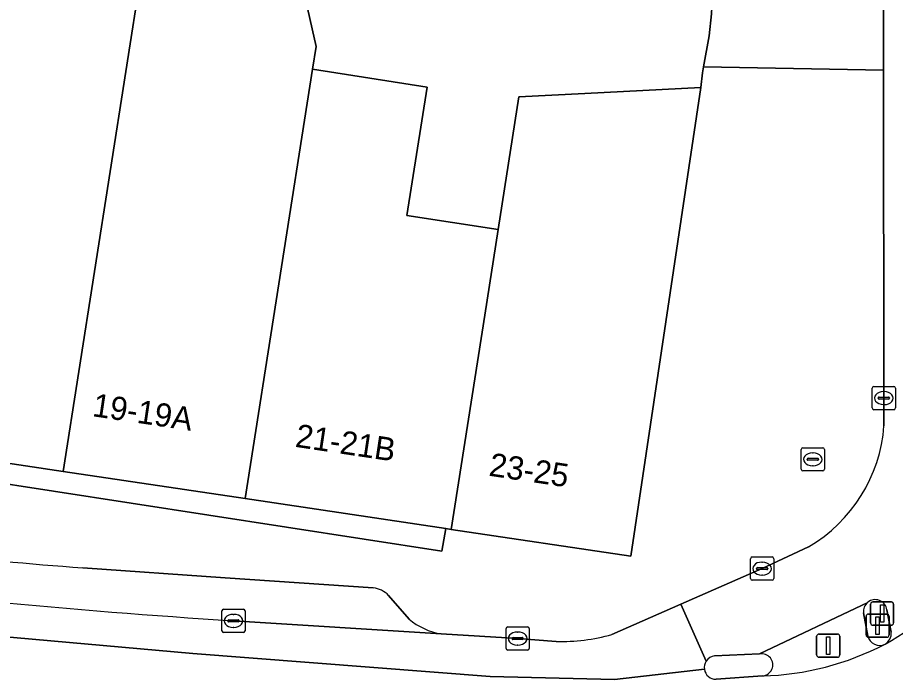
# Model space of a CAD drawing. Extents: x 162172 to 163187, y 382874 to 383685.
# Drawn here: x 163119.6 to 163157.33, y 383282.34 to 383310.81 of the extents above; entities that cross this region are included whole.
import ezdxf

# ---------------------------------------------------------------- set-up
doc = ezdxf.new("R2010")
doc.units = 0
for name, color, linetype in [('IMGEO_Brandkraan', 7, 'Continuous'), ('IMGEO_Drukknoppaal', 7, 'Continuous'), ('IMGEO_Erf', 7, 'Continuous'), ('IMGEO_Fietspad_open', 7, 'Continuous'), ('IMGEO_Kolk', 7, 'Continuous'), ('IMGEO_Pand', 7, 'Continuous'), ('IMGEO_Pand_nummerreeks', 7, 'Continuous'), ('IMGEO_Parkeervlak_open', 7, 'Continuous'), ('IMGEO_Rijbaan_lokaal_gesloten', 7, 'Continuous'), ('IMGEO_Verkeerseiland_open', 7, 'Continuous'), ('IMGEO_Verkeersregelinstallatiepaal', 7, 'Continuous'), ('IMGEO_Voetpad_open', 7, 'Continuous')]:
    doc.layers.add(name, color=color, linetype=linetype)

msp = doc.modelspace()

# ---------------------------------------------------------------- linework, layer by layer
at = {"layer": 'IMGEO_Brandkraan'}
for p, q in [((163153.356, 383292.304), (163154.208, 383292.304)), ((163153.281, 383291.378), (163153.281, 383292.23)), ((163153.769, 383292.084), (163153.794, 383292.084)), ((163154.282, 383292.23), (163154.282, 383291.378)), ((163153.54, 383291.798), (163153.54, 383291.81)), ((163153.978, 383291.761), (163153.58, 383291.761)), ((163153.583, 383291.847), (163153.981, 383291.847)), ((163154.024, 383291.81), (163154.024, 383291.798)), ((163154.208, 383291.304), (163153.356, 383291.304)), ((163153.792, 383291.524), (163153.767, 383291.524))]:
    msp.add_line(p, q, dxfattribs=at)
for points in [[(163153.356, 383292.304), (163154.208, 383292.304)], [(163153.281, 383291.378), (163153.281, 383292.23)], [(163154.282, 383292.23), (163154.282, 383291.378)], [(163154.208, 383291.304), (163153.356, 383291.304)]]:
    msp.add_lwpolyline(points, dxfattribs=at)
for centre, radius, start, end in [((163153.358, 383292.228), 0.0765, 91.552, 178.448), ((163153.358, 383292.228), 0.0765, 91.552, 178.448), ((163154.206, 383292.228), 0.0765, 1.552, 88.448), ((163154.206, 383292.228), 0.0765, 1.552, 88.448), ((163153.58, 383291.807), 0.0403, 85.8775, 175.7526), ((163153.577, 383291.797), 0.0366, 178.938, 274.7102), ((163153.981, 383291.804), 0.043, 264.8664, 352.4533), ((163153.985, 383291.809), 0.0386, 1.7309, 96.639), ((163153.358, 383291.38), 0.0765, 181.552, 268.448), ((163153.358, 383291.38), 0.0765, 181.552, 268.448), ((163154.206, 383291.38), 0.0765, 271.552, 358.448), ((163154.206, 383291.38), 0.0765, 271.552, 358.448)]:
    msp.add_arc(centre, radius, start, end, dxfattribs=at)
for centre, major_axis, ratio, start_param, end_param in [((163153.768, 383291.804), (-0.387, 0.002), 0.722429, 4.712389, 7.853982), ((163153.793, 383291.804), (-0.39, 0.002), 0.717154, 1.570796, 4.712389)]:
    msp.add_ellipse(centre, major_axis=major_axis, ratio=ratio, start_param=start_param, end_param=end_param, dxfattribs=at)
at = {"layer": 'IMGEO_Drukknoppaal'}
for p, q in [((163156.267, 383284.77), (163156.267, 383285.57)), ((163156.267, 383285.57), (163156.267, 383284.77)), ((163156.367, 383285.67), (163157.157, 383285.67)), ((163157.157, 383285.67), (163156.367, 383285.67)), ((163157.257, 383285.57), (163157.257, 383284.77)), ((163157.257, 383284.77), (163157.257, 383285.57)), ((163157.157, 383284.67), (163156.367, 383284.67)), ((163156.367, 383284.67), (163157.157, 383284.67))]:
    msp.add_line(p, q, dxfattribs=at)
msp.add_lwpolyline([(163156.687, 383285.545), (163156.837, 383285.545), (163156.837, 383284.795), (163156.687, 383284.795), (163156.687, 383285.545)], dxfattribs=at)
for centre, start, end in [((163156.367, 383285.57), 90, 180), ((163156.367, 383285.57), 90, 180), ((163157.157, 383285.57), 0, 90), ((163157.157, 383285.57), 360, 90), ((163156.367, 383284.77), 180, 270), ((163156.367, 383284.77), 180, 270), ((163157.157, 383284.77), 270, 0), ((163157.157, 383284.77), 270, 0)]:
    msp.add_arc(centre, 0.1, start, end, dxfattribs=at)
at = {"layer": 'IMGEO_Erf'}
for points in [[(163156.834, 383294.442), (163156.818, 383308.539), (163149.089, 383308.68), (163149.045, 383308.429), (163148.971, 383307.793), (163145.962, 383287.638), (163138.237, 383288.792), (163138.004, 383288.827), (163137.831, 383287.847), (163104.442, 383293.02), (163100.434, 383292.538)], [(163156.841, 383293.242), (163156.834, 383294.442)], [(163145.141, 383284.275), (163148.109, 383285.573), (163151.603, 383287.102), (163153.603, 383288.042)], [(163122.408, 383287.133), (163128.52, 383286.712), (163134.888, 383286.277)], [(163135.545, 383285.945), (163136.427, 383284.935)], [(163137.802, 383284.292), (163141.095, 383284.096), (163142.75, 383283.973)]]:
    msp.add_lwpolyline(points, dxfattribs=at)
for centre, radius, start, end in [((163150.269, 383293.726), 6.59, 300.3937, 355.7859), ((163145.458, 383584.035), 297.795, 262.89703, 265.5607), ((163134.784, 383285.255), 1.027, 42.1962, 84.1863), ((163138.286, 383287.12), 2.869, 229.5965, 260.2785), ((163143.012, 383291.516), 7.548, 268.0122, 286.3853)]:
    msp.add_arc(centre, radius, start, end, dxfattribs=at)
at = {"layer": 'IMGEO_Fietspad_open'}
for points in [[(163159.862, 383292.202), (163159.794, 383296.598), (163159.728, 383308.633), (163159.871, 383308.621), (163159.889, 383312.253), (163159.749, 383312.263), (163159.848, 383322.52), (163159.613, 383328.6), (163158.292, 383343.31), (163155.349, 383343.02), (163156.397, 383327.38), (163156.81, 383315.579), (163156.814, 383312.173), (163156.818, 383308.539), (163156.834, 383294.442), (163156.841, 383293.242)], [(163153.603, 383288.042), (163151.603, 383287.102), (163148.109, 383285.573), (163149.202, 383283.122)], [(163149.558, 383283.353), (163151.495, 383283.431), (163156.14, 383285.653)], [(163156.966, 383285.331), (163157.153, 383284.372)]]:
    msp.add_lwpolyline(points, dxfattribs=at)
for centre, radius, start, end in [((163150.269, 383293.726), 6.59, 300.3937, 355.7859), ((163149.9, 383296.317), 14.284, 299.2755, 319.9054), ((163156.464, 383285.263), 0.507, 7.7405, 129.6648), ((163156.621, 383284.322), 0.535, 299.6289, 5.3872), ((163149.607, 383282.888), 0.468, 96.0035, 149.9537)]:
    msp.add_arc(centre, radius, start, end, dxfattribs=at)
at = {"layer": 'IMGEO_Kolk'}
for p, q in [((163156.332, 383294.014), (163156.332, 383294.866)), ((163156.407, 383294.94), (163157.259, 383294.94)), ((163156.82, 383294.72), (163156.845, 383294.72)), ((163157.333, 383294.866), (163157.333, 383294.014)), ((163156.591, 383294.434), (163156.591, 383294.446)), ((163157.029, 383294.397), (163156.631, 383294.397)), ((163156.634, 383294.483), (163157.032, 383294.483)), ((163157.075, 383294.446), (163157.075, 383294.434)), ((163157.259, 383293.94), (163156.407, 383293.94)), ((163156.843, 383294.16), (163156.818, 383294.16)), ((163151.102, 383286.677), (163151.102, 383287.529)), ((163151.177, 383287.603), (163152.029, 383287.603)), ((163152.103, 383287.529), (163152.103, 383286.677)), ((163151.361, 383287.097), (163151.361, 383287.109)), ((163151.799, 383287.06), (163151.401, 383287.06)), ((163151.404, 383287.146), (163151.802, 383287.146)), ((163151.59, 383287.383), (163151.615, 383287.383)), ((163151.845, 383287.109), (163151.845, 383287.097)), ((163151.613, 383286.823), (163151.588, 383286.823)), ((163152.029, 383286.603), (163151.177, 383286.603)), ((163128.379, 383284.43), (163128.379, 383285.282)), ((163128.454, 383285.356), (163129.306, 383285.356)), ((163128.867, 383285.136), (163128.892, 383285.136)), ((163129.38, 383285.282), (163129.38, 383284.43)), ((163128.638, 383284.85), (163128.638, 383284.862)), ((163129.076, 383284.813), (163128.678, 383284.813)), ((163128.681, 383284.899), (163129.079, 383284.899)), ((163129.122, 383284.862), (163129.122, 383284.85)), ((163128.89, 383284.576), (163128.865, 383284.576)), ((163140.594, 383283.671), (163140.594, 383284.523)), ((163140.669, 383284.597), (163141.521, 383284.597)), ((163141.082, 383284.377), (163141.107, 383284.377)), ((163141.595, 383284.523), (163141.595, 383283.671)), ((163129.306, 383284.356), (163128.454, 383284.356)), ((163140.853, 383284.091), (163140.853, 383284.103)), ((163141.291, 383284.054), (163140.893, 383284.054)), ((163140.896, 383284.14), (163141.294, 383284.14)), ((163141.337, 383284.103), (163141.337, 383284.091)), ((163141.105, 383283.817), (163141.08, 383283.817)), ((163141.521, 383283.597), (163140.669, 383283.597))]:
    msp.add_line(p, q, dxfattribs=at)
for points in [[(163156.332, 383294.014), (163156.332, 383294.866)], [(163156.407, 383294.94), (163157.259, 383294.94)], [(163157.333, 383294.866), (163157.333, 383294.014)], [(163157.259, 383293.94), (163156.407, 383293.94)], [(163151.102, 383286.677), (163151.102, 383287.529)], [(163151.177, 383287.603), (163152.029, 383287.603)], [(163152.103, 383287.529), (163152.103, 383286.677)], [(163152.029, 383286.603), (163151.177, 383286.603)], [(163128.379, 383284.43), (163128.379, 383285.282)], [(163128.454, 383285.356), (163129.306, 383285.356)], [(163129.38, 383285.282), (163129.38, 383284.43)], [(163140.594, 383283.671), (163140.594, 383284.523)], [(163140.669, 383284.597), (163141.521, 383284.597)], [(163141.595, 383284.523), (163141.595, 383283.671)], [(163129.306, 383284.356), (163128.454, 383284.356)], [(163141.521, 383283.597), (163140.669, 383283.597)]]:
    msp.add_lwpolyline(points, dxfattribs=at)
for centre, radius, start, end in [((163156.409, 383294.864), 0.0765, 91.552, 178.448), ((163156.409, 383294.864), 0.0765, 91.552, 178.448), ((163157.257, 383294.864), 0.0765, 1.552, 88.448), ((163157.257, 383294.864), 0.0765, 1.552, 88.448), ((163156.631, 383294.443), 0.0403, 85.8775, 175.7526), ((163156.628, 383294.433), 0.0366, 178.938, 274.7102), ((163157.032, 383294.44), 0.043, 264.8664, 352.4533), ((163157.036, 383294.445), 0.0386, 1.7309, 96.639), ((163156.409, 383294.016), 0.0765, 181.552, 268.448), ((163156.409, 383294.016), 0.0765, 181.552, 268.448), ((163157.257, 383294.016), 0.0765, 271.552, 358.448), ((163157.257, 383294.016), 0.0765, 271.552, 358.448), ((163151.179, 383287.527), 0.0765, 91.552, 178.448), ((163151.179, 383287.527), 0.0765, 91.552, 178.448), ((163152.027, 383287.527), 0.0765, 1.552, 88.448), ((163152.027, 383287.527), 0.0765, 1.552, 88.448), ((163151.401, 383287.106), 0.0403, 85.8775, 175.7526), ((163151.398, 383287.096), 0.0366, 178.938, 274.7102), ((163151.802, 383287.103), 0.043, 264.8664, 352.4533), ((163151.806, 383287.108), 0.0386, 1.7309, 96.639), ((163151.179, 383286.679), 0.0765, 181.552, 268.448), ((163151.179, 383286.679), 0.0765, 181.552, 268.448), ((163152.027, 383286.679), 0.0765, 271.552, 358.448), ((163152.027, 383286.679), 0.0765, 271.552, 358.448), ((163128.456, 383285.28), 0.0765, 91.552, 178.448), ((163128.456, 383285.28), 0.0765, 91.552, 178.448), ((163129.304, 383285.28), 0.0765, 1.552, 88.448), ((163129.304, 383285.28), 0.0765, 1.552, 88.448), ((163128.678, 383284.859), 0.0403, 85.8775, 175.7526), ((163128.675, 383284.849), 0.0366, 178.938, 274.7102), ((163129.079, 383284.856), 0.043, 264.8664, 352.4533), ((163129.083, 383284.861), 0.0386, 1.7309, 96.639), ((163128.456, 383284.432), 0.0765, 181.552, 268.448), ((163128.456, 383284.432), 0.0765, 181.552, 268.448), ((163129.304, 383284.432), 0.0765, 271.552, 358.448), ((163129.304, 383284.432), 0.0765, 271.552, 358.448), ((163140.671, 383284.521), 0.0765, 91.552, 178.448), ((163140.671, 383284.521), 0.0765, 91.552, 178.448), ((163141.519, 383284.521), 0.0765, 1.552, 88.448), ((163141.519, 383284.521), 0.0765, 1.552, 88.448), ((163140.893, 383284.1), 0.0403, 85.8775, 175.7526), ((163140.89, 383284.09), 0.0366, 178.938, 274.7102), ((163141.294, 383284.097), 0.043, 264.8664, 352.4533), ((163141.298, 383284.102), 0.0386, 1.7309, 96.639), ((163140.671, 383283.673), 0.0765, 181.552, 268.448), ((163140.671, 383283.673), 0.0765, 181.552, 268.448), ((163141.519, 383283.673), 0.0765, 271.552, 358.448), ((163141.519, 383283.673), 0.0765, 271.552, 358.448)]:
    msp.add_arc(centre, radius, start, end, dxfattribs=at)
for centre, major_axis, ratio, start_param, end_param in [((163156.819, 383294.44), (-0.387, 0.002), 0.722429, 4.712389, 7.853982), ((163156.844, 383294.44), (-0.39, 0.002), 0.717154, 1.570796, 4.712389), ((163151.589, 383287.103), (-0.387, 0.002), 0.722429, 4.712389, 7.853982), ((163151.614, 383287.103), (-0.39, 0.002), 0.717154, 1.570796, 4.712389), ((163128.866, 383284.856), (-0.387, 0.002), 0.722429, 4.712389, 7.853982), ((163128.891, 383284.856), (-0.39, 0.002), 0.717154, 1.570796, 4.712389), ((163141.081, 383284.097), (-0.387, 0.002), 0.722429, 4.712389, 7.853982), ((163141.106, 383284.097), (-0.39, 0.002), 0.717154, 1.570796, 4.712389)]:
    msp.add_ellipse(centre, major_axis=major_axis, ratio=ratio, start_param=start_param, end_param=end_param, dxfattribs=at)
at = {"layer": 'IMGEO_Pand'}
for points in [[(163124.924, 383312.799), (163125.442, 383316.1), (163125.468, 383316.269), (163125.322, 383316.24), (163120.892, 383315.349), (163115.99, 383314.363), (163115.446, 383310.869), (163114.841, 383306.979), (163112.583, 383292.624), (163121.554, 383291.284)], [(163132.281, 383308.582), (163132.434, 383309.558), (163131.995, 383311.518), (163131.954, 383311.703), (163131.361, 383314.349), (163126.51, 383315.105), (163126.12, 383312.613), (163124.924, 383312.799), (163121.554, 383291.284), (163129.385, 383290.114)], [(163140.257, 383301.683), (163136.334, 383302.297), (163137.198, 383307.812), (163132.281, 383308.582), (163129.385, 383290.114), (163138.004, 383288.827), (163138.237, 383288.792), (163139.682, 383298.01)], [(163148.971, 383307.793), (163143.978, 383307.537), (163141.151, 383307.392), (163140.257, 383301.683), (163139.682, 383298.01), (163138.237, 383288.792), (163145.962, 383287.638)]]:
    msp.add_lwpolyline(points, close=True, dxfattribs=at)
at = {"layer": 'IMGEO_Parkeervlak_open'}
for points in [[(163134.888, 383286.277), (163128.52, 383286.712), (163122.408, 383287.133)], [(163136.427, 383284.935), (163135.545, 383285.945)], [(163128.88, 383284.854), (163137.802, 383284.292)]]:
    msp.add_lwpolyline(points, dxfattribs=at)
for centre, radius, start, end in [((163145.458, 383584.035), 297.795, 262.89703, 265.5607), ((163154.362, 383668.943), 384.933, 263.08459, 266.20427), ((163134.784, 383285.255), 1.027, 42.1962, 84.1863), ((163138.286, 383287.12), 2.869, 229.5965, 260.2785)]:
    msp.add_arc(centre, radius, start, end, dxfattribs=at)
at = {"layer": 'IMGEO_Rijbaan_lokaal_gesloten'}
for points in [[(163043.171, 383293.871), (163055.326, 383292.437), (163057.588, 383292.131), (163060.681, 383291.713), (163060.889, 383291.685), (163083.472, 383288.631), (163099.555, 383286.261), (163111.055, 383284.89), (163127.138, 383283.456), (163139.917, 383282.458), (163145.261, 383282.336), (163149.12, 383282.774)], [(163149.12, 383282.774), (163145.261, 383282.336), (163139.917, 383282.458), (163127.138, 383283.456), (163111.055, 383284.89), (163099.555, 383286.261), (163083.472, 383288.631)], [(163149.202, 383283.122), (163148.109, 383285.573), (163145.141, 383284.275)], [(163142.75, 383283.973), (163141.095, 383284.096), (163137.802, 383284.292), (163128.88, 383284.854)], [(163151.62, 383282.486), (163149.627, 383282.346)]]:
    msp.add_lwpolyline(points, dxfattribs=at)
for centre, radius, start, end in [((163149.9, 383296.317), 14.284, 299.2755, 319.9054), ((163154.362, 383668.943), 384.933, 263.08459, 266.20427), ((163143.012, 383291.516), 7.548, 268.0122, 286.3853), ((163151.318, 383294.442), 11.959, 271.448, 297.7432), ((163149.616, 383282.841), 0.501, 145.8342, 187.6481), ((163149.611, 383282.842), 0.496, 187.8321, 271.827)]:
    msp.add_arc(centre, radius, start, end, dxfattribs=at)
at = {"layer": 'IMGEO_Verkeerseiland_open'}
for points in [[(163155.963, 383285.203), (163156.145, 383284.199)], [(163157.153, 383284.372), (163156.966, 383285.331)], [(163151.495, 383283.431), (163149.558, 383283.353)], [(163149.627, 383282.346), (163151.62, 383282.486)]]:
    msp.add_lwpolyline(points, dxfattribs=at)
for centre, radius, start, end in [((163156.479, 383285.26), 0.519, 130.7881, 186.2691), ((163156.464, 383285.263), 0.507, 7.7405, 129.6648), ((163156.652, 383284.324), 0.522, 193.8381, 296.5527), ((163156.621, 383284.322), 0.535, 299.6289, 5.3872), ((163149.607, 383282.888), 0.468, 96.0035, 149.9537), ((163151.584, 383282.962), 0.477, 274.3464, 100.7237), ((163149.616, 383282.841), 0.501, 145.8342, 187.6481), ((163149.611, 383282.842), 0.496, 187.8321, 271.827)]:
    msp.add_arc(centre, radius, start, end, dxfattribs=at)
at = {"layer": 'IMGEO_Verkeersregelinstallatiepaal'}
for p, q in [((163156.169, 383285.15), (163156.959, 383285.15)), ((163156.959, 383285.15), (163156.169, 383285.15)), ((163156.069, 383284.25), (163156.069, 383285.05)), ((163156.069, 383285.05), (163156.069, 383284.25)), ((163157.059, 383285.05), (163157.059, 383284.25)), ((163157.059, 383284.25), (163157.059, 383285.05)), ((163153.947, 383283.391), (163153.947, 383284.191)), ((163153.947, 383284.191), (163153.947, 383283.391)), ((163154.047, 383284.291), (163154.837, 383284.291)), ((163154.837, 383284.291), (163154.047, 383284.291)), ((163154.937, 383284.191), (163154.937, 383283.391)), ((163154.937, 383283.391), (163154.937, 383284.191)), ((163156.959, 383284.15), (163156.169, 383284.15)), ((163156.169, 383284.15), (163156.959, 383284.15)), ((163154.837, 383283.291), (163154.047, 383283.291)), ((163154.047, 383283.291), (163154.837, 383283.291))]:
    msp.add_line(p, q, dxfattribs=at)
for points in [[(163156.489, 383285.025), (163156.639, 383285.025), (163156.639, 383284.275), (163156.489, 383284.275), (163156.489, 383285.025)], [(163154.367, 383284.166), (163154.517, 383284.166), (163154.517, 383283.416), (163154.367, 383283.416), (163154.367, 383284.166)]]:
    msp.add_lwpolyline(points, dxfattribs=at)
for centre, start, end in [((163156.169, 383285.05), 90, 180), ((163156.169, 383285.05), 90, 180), ((163156.959, 383285.05), 0, 90), ((163156.959, 383285.05), 360, 90), ((163154.047, 383284.191), 90, 180), ((163154.047, 383284.191), 90, 180), ((163154.837, 383284.191), 0, 90), ((163154.837, 383284.191), 360, 90), ((163156.169, 383284.25), 180, 270), ((163156.169, 383284.25), 180, 270), ((163156.959, 383284.25), 270, 0), ((163156.959, 383284.25), 270, 0), ((163154.047, 383283.391), 180, 270), ((163154.047, 383283.391), 180, 270), ((163154.837, 383283.391), 270, 0), ((163154.837, 383283.391), 270, 0)]:
    msp.add_arc(centre, 0.1, start, end, dxfattribs=at)
at = {"layer": 'IMGEO_Voetpad_open'}
for points in [[(163149.325, 383310.026), (163149.431, 383310.962), (163149.457, 383311.543), (163149.571, 383311.551), (163149.536, 383312.157), (163149.386, 383314.728), (163144.411, 383314.237), (163141.365, 383313.937), (163141.335, 383314.243), (163131.995, 383311.518), (163132.434, 383309.558), (163132.281, 383308.582), (163137.198, 383307.812), (163136.334, 383302.297), (163140.257, 383301.683), (163141.151, 383307.392), (163143.978, 383307.537), (163148.971, 383307.793), (163149.045, 383308.429), (163149.089, 383308.68)], [(163156.818, 383308.539), (163156.814, 383312.173), (163153.803, 383312.211), (163153.788, 383312.061), (163149.536, 383312.157), (163149.571, 383311.551), (163149.457, 383311.543), (163149.431, 383310.962), (163149.325, 383310.026), (163149.089, 383308.68)], [(163137.831, 383287.847), (163138.004, 383288.827), (163129.385, 383290.114), (163121.554, 383291.284), (163112.583, 383292.624), (163104.593, 383293.817), (163104.442, 383293.02)]]:
    msp.add_lwpolyline(points, close=True, dxfattribs=at)
for points in [[(163156.14, 383285.653), (163151.495, 383283.431)], [(163156.145, 383284.199), (163155.963, 383285.203)]]:
    msp.add_lwpolyline(points, dxfattribs=at)
for centre, radius, start, end in [((163156.479, 383285.26), 0.519, 130.7881, 186.2691), ((163156.652, 383284.324), 0.522, 193.8381, 296.5527), ((163151.318, 383294.442), 11.959, 271.448, 297.7432), ((163151.584, 383282.962), 0.477, 274.3464, 100.7237)]:
    msp.add_arc(centre, radius, start, end, dxfattribs=at)

# ---------------------------------------------------------------- texts
at = {"layer": 'IMGEO_Pand_nummerreeks'}
for s, rotation, p in [('19-19A', 351.5431, (163122.779, 383293.663)), ('21-21B', 351.503, (163131.499, 383292.345)), ('23-25', 351.503, (163139.824, 383291.103))]:
    msp.add_text(s, height=1, rotation=rotation, dxfattribs=at).set_placement(p)

doc.saveas('drawing.dxf')
